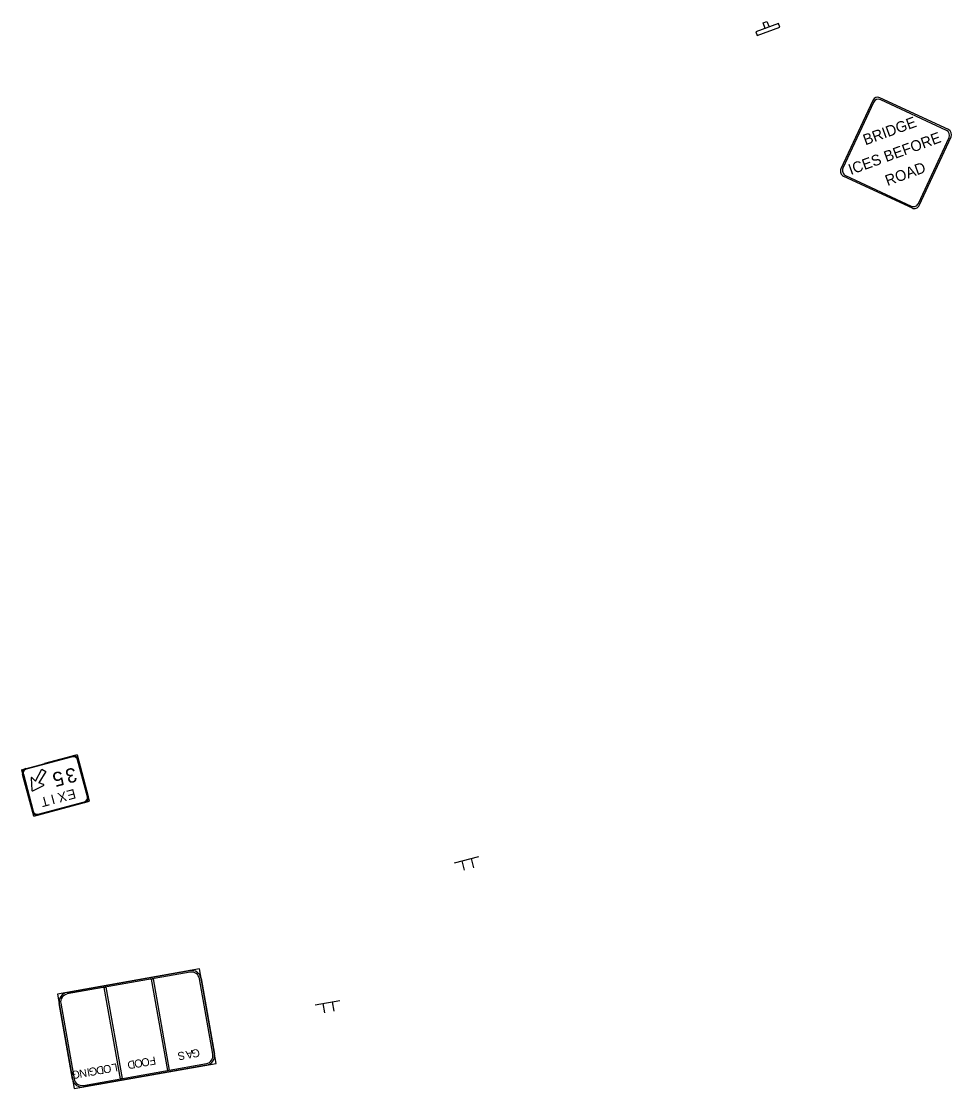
# Model space of a CAD drawing. Extents: x 1581789 to 1622364, y 1043167 to 1103486.
# Drawn here: x 1611848.7 to 1612236.2, y 1091060 to 1091504.6 of the extents above; entities that cross this region are included whole.
import ezdxf

# ---------------------------------------------------------------- set-up
doc = ezdxf.new("R2010")
doc.units = 0
doc.layers.add('new 1B', color=7, linetype='Continuous')
doc.layers.add('RD_PD_PaveDit', color=7, linetype='Continuous')

msp = doc.modelspace()

# ---------------------------------------------------------------- linework, layer by layer
at = {"layer": 'new 1B'}
for p, q in [((1612203.36, 1091471.68), (1612190.06, 1091443.12)), ((1612203.66, 1091470.85), (1612190.89, 1091443.42)), ((1612234.91, 1091459.48), (1612206.35, 1091472.77)), ((1612234.07, 1091459.17), (1612206.65, 1091471.94)), ((1612222.4, 1091428.76), (1612235.16, 1091456.19)), ((1612222.7, 1091427.93), (1612235.99, 1091456.49)), ((1612191.15, 1091440.13), (1612219.71, 1091426.84)), ((1612191.98, 1091440.44), (1612219.41, 1091427.67))]:
    msp.add_line(p, q, dxfattribs=at)
for points in [[(1612155.23, 1091498.67), (1612164.62, 1091502.1), (1612164.05, 1091503.66), (1612154.66, 1091500.24)], [(1612157.72, 1091504.01), (1612159.28, 1091504.58), (1612160.14, 1091502.24), (1612158.57, 1091501.66)]]:
    msp.add_lwpolyline(points, close=True, dxfattribs=at)
for centre, start, end in [((1612205.4, 1091470.73), 65.0636, 155.0383), ((1612205.7, 1091469.9), 65.0492, 155.0383), ((1612233.12, 1091457.13), 335.0383, 65.0307), ((1612233.95, 1091457.44), 335.0383, 65.0096), ((1612192.93, 1091442.48), 155.0383, 245.0553), ((1612192.1, 1091442.17), 155.0383, 245.051), ((1612220.36, 1091429.71), 245.0264, 335.0383), ((1612220.66, 1091428.88), 244.9853, 335.0383)]:
    msp.add_arc(centre, 2.25, start, end, dxfattribs=at)
at = {"layer": 'RD_PD_PaveDit'}
for p, q in [((1611871.9, 1091199.05), (1611858.38, 1091195.44)), ((1611871.9, 1091199.05), (1611871.9, 1091199.05)), ((1611871.9, 1091199.05), (1611876.54, 1091181.66)), ((1611848.71, 1091192.86), (1611869.97, 1091198.53)), ((1611858.38, 1091195.44), (1611858.38, 1091195.44)), ((1611848.71, 1091192.86), (1611851.81, 1091181.27)), ((1611853.87, 1091173.54), (1611849.23, 1091190.93)), ((1611877.06, 1091179.72), (1611875, 1091187.45)), ((1611875, 1091187.45), (1611875, 1091187.45)), ((1611852.13, 1091181.35), (1611852.13, 1091181.35)), ((1611853.87, 1091173.54), (1611877.06, 1091179.72)), ((1612029.14, 1091154.04), (1612039.22, 1091156.74)), ((1612032.17, 1091154.85), (1612033.19, 1091150.99)), ((1612036.04, 1091155.89), (1612037.07, 1091152.03)), ((1611971.14, 1091094.95), (1611981.41, 1091096.77)), ((1611974.22, 1091095.49), (1611974.92, 1091091.56)), ((1611978.17, 1091096.2), (1611978.87, 1091092.26))]:
    msp.add_line(p, q, dxfattribs=at)
for points in [[(1611870.06, 1091198.21), (1611850.73, 1091193.05)], [(1611876.22, 1091181.57), (1611872.1, 1091197.03)], [(1611849.55, 1091191.01), (1611853.68, 1091175.55)], [(1611854.63, 1091188.1), (1611857.21, 1091193.06), (1611857.21, 1091193.06)], [(1611857.21, 1091193.06), (1611858.94, 1091192.06), (1611855.93, 1091187.35)], [(1611852.74, 1091189.32), (1611853.07, 1091184.32)], [(1611854.63, 1091188.1), (1611853.16, 1091189.52)], [(1611853.43, 1091184.11), (1611857.93, 1091186.32)], [(1611857.89, 1091186.78), (1611855.93, 1091187.35)], [(1611855.72, 1091174.37), (1611875.04, 1091179.53)], [(1611875.13, 1091179.21), (1611855.8, 1091174.05)], [(1611922.86, 1091109.89), (1611863.78, 1091099.41), (1611870.76, 1091060.02), (1611929.84, 1091070.5), (1611922.86, 1091109.89), (1611922.86, 1091109.89)], [(1611867.72, 1091100.11), (1611918.92, 1091109.19)], [(1611919.03, 1091108.53), (1611867.83, 1091099.45)], [(1611909.69, 1091067.61), (1611902.94, 1091105.68), (1611903.59, 1091105.79), (1611910.35, 1091067.72), (1611909.69, 1091067.61), (1611909.69, 1091067.61)], [(1611928.49, 1091074.32), (1611922.9, 1091105.83)], [(1611923.56, 1091105.95), (1611929.14, 1091074.44)], [(1611890.01, 1091064.11), (1611883.26, 1091102.19), (1611883.91, 1091102.3), (1611890.66, 1091064.23), (1611890.01, 1091064.11), (1611890.01, 1091064.11)], [(1611870.07, 1091063.96), (1611864.48, 1091095.47)], [(1611865.13, 1091095.59), (1611870.72, 1091064.08)], [(1611874.59, 1091061.38), (1611925.79, 1091070.46)], [(1611925.9, 1091069.8), (1611874.7, 1091060.72)]]:
    msp.add_lwpolyline(points, dxfattribs=at)
for centre, radius, start, end in [((1611870.49, 1091196.6), 2, 14.9434, 104.9436), ((1611870.49, 1091196.6), 1.67, 14.9434, 104.9436), ((1611851.16, 1091191.44), 2, 104.9436, 194.9439), ((1611851.16, 1091191.44), 1.67, 104.9436, 194.9439), ((1611852.99, 1091189.34), 0.25, 45.9817, 183.7654), ((1611857.82, 1091186.54), 0.25, 296.1216, 73.9059), ((1611853.32, 1091184.33), 0.25, 183.7654, 296.1213), ((1611874.61, 1091181.14), 1.67, 284.9438, 14.9434), ((1611874.61, 1091181.14), 2, 284.9438, 14.9434), ((1611855.29, 1091175.98), 2, 194.9436, 284.9438), ((1611855.29, 1091175.98), 1.67, 194.9436, 284.9438), ((1611919.62, 1091105.25), 4, 10.0578, 100.0581), ((1611919.62, 1091105.25), 3.33, 10.0578, 100.0581), ((1611868.42, 1091096.17), 4, 100.0581, 190.0583), ((1611868.42, 1091096.17), 3.33, 100.0581, 190.0583), ((1611925.21, 1091073.74), 4, 280.0582, 10.0578), ((1611925.21, 1091073.74), 3.33, 280.0582, 10.0578), ((1611874, 1091064.66), 4, 190.058, 280.0582), ((1611874, 1091064.66), 3.33, 190.058, 280.0582)]:
    msp.add_arc(centre, radius, start, end, dxfattribs=at)

# ---------------------------------------------------------------- texts
at = {"layer": 'new 1B'}
for s, p in [('BRIDGE', (1612200.29, 1091452.92)), ('ICES BEFORE', (1612194.19, 1091440.54)), ('ROAD', (1612209.49, 1091435.97))]:
    msp.add_text(s, height=4.5, rotation=20.0383, dxfattribs=at).set_placement(p)
at = {"layer": 'RD_PD_PaveDit'}
for s, height, rotation, p in [('5', 6, 194.9436, (1611865.5, 1091192.51)), ('3', 6, 194.9436, (1611870.89, 1091193.95)), ('T', 4, 194.9436, (1611859.59, 1091181.96)), ('I', 4, 194.9436, (1611862.08, 1091182.63)), ('X', 4, 194.9436, (1611866.99, 1091183.94)), ('E', 4, 194.9436, (1611870.72, 1091184.93)), ('S', 3.33, 190.058, (1611916.54, 1091075.59)), ('A', 3.33, 190.058, (1611919.9, 1091076.19)), ('G', 3.33, 190.058, (1611922.72, 1091076.69)), ('O', 3.33, 190.058, (1611885.87, 1091070.15)), ('L', 3.33, 190.058, (1611888.48, 1091070.61)), ('D', 3.33, 190.058, (1611895.81, 1091071.91)), ('O', 3.33, 190.058, (1611898.89, 1091072.46)), ('O', 3.33, 190.058, (1611901.81, 1091072.98)), ('F', 3.33, 190.058, (1611904.42, 1091073.44)), ('G', 3.33, 190.058, (1611872.74, 1091067.82)), ('N', 3.33, 190.058, (1611875.71, 1091068.35)), ('I', 3.33, 190.058, (1611876.99, 1091068.58)), ('G', 3.33, 190.058, (1611879.97, 1091069.1)), ('D', 3.33, 190.058, (1611882.79, 1091069.6))]:
    msp.add_text(s, height=height, rotation=rotation, dxfattribs=at).set_placement(p)

doc.saveas('drawing.dxf')
